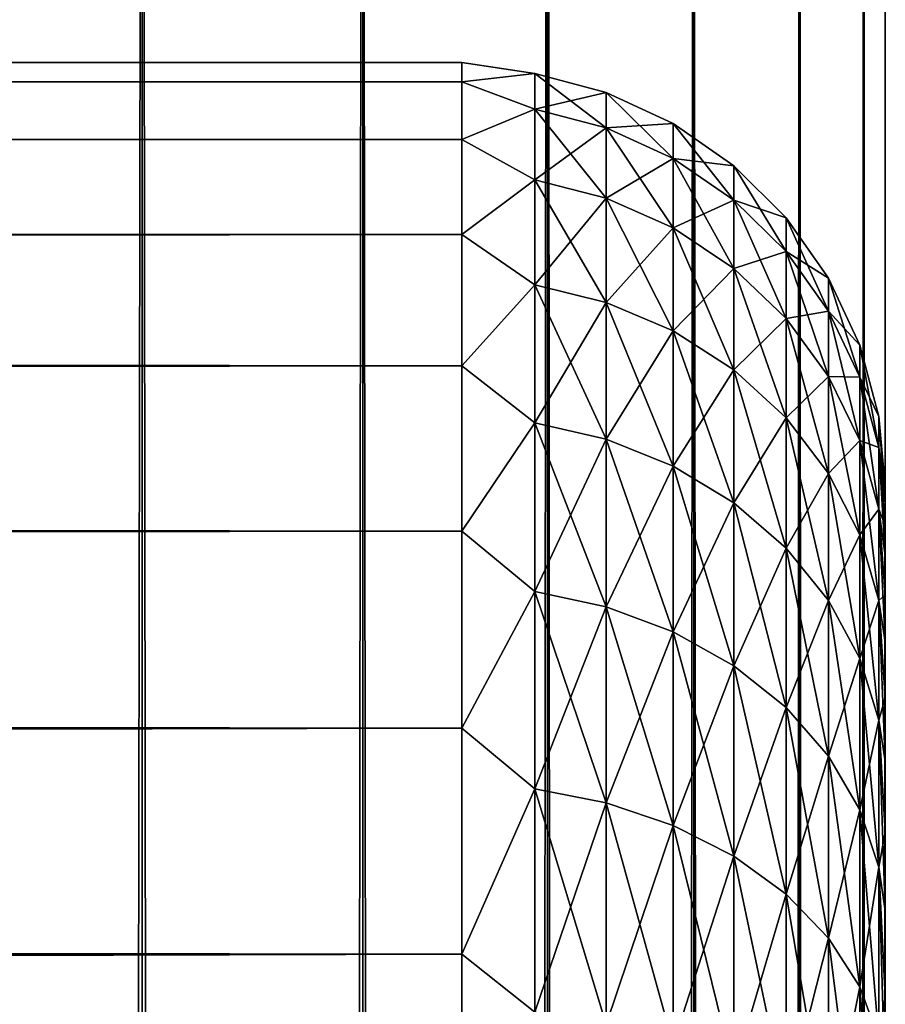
# Model space of a CAD drawing. Extents: x -265 to 265, y 0 to 747.
# Tile 291 of 292: x 260.91 to 265, y 728.05 to 732.7. Entities that reach past the tile are written whole.
import ezdxf

# ---------------------------------------------------------------- set-up
doc = ezdxf.new("R2010")
doc.units = 0
doc.header["$LTSCALE"] = 65.185185
for name, color, linetype in [('1', 7, 'CONTINUOUS'), ('3', 7, 'CONTINUOUS'), ('7', 7, 'CONTINUOUS'), ('87', 7, 'CONTINUOUS'), ('88', 7, 'CONTINUOUS')]:
    doc.layers.add(name, color=color, linetype=linetype)

msp = doc.modelspace()

# ---------------------------------------------------------------- linework, layer by layer
at = {"layer": '1', "color": 7, "linetype": 'CONTINUOUS'}
for points in [[(265, 730.5, 27.5), (265, 730.4793, 28.1593), (265, 730.4793, 26.8407), (265, 730.5, 27.5)], [(265, 730.4793, 28.1593), (265, 730.4172, 28.816), (265, 730.4793, 26.8407), (265, 730.4793, 28.1593)], [(265, 730.4793, 26.8407), (265, 730.4172, 28.816), (265, 730.4172, 26.184), (265, 730.4793, 26.8407)], [(265, 730.4172, 28.816), (265, 730.314, 29.4675), (265, 730.4172, 26.184), (265, 730.4172, 28.816)], [(265, 730.4172, 26.184), (265, 730.314, 29.4675), (265, 730.314, 25.5325), (265, 730.4172, 26.184)], [(265, 730.314, 29.4675), (265, 730.1701, 30.1113), (265, 730.314, 25.5325), (265, 730.314, 29.4675)], [(265, 730.314, 25.5325), (265, 730.1701, 30.1113), (265, 730.1701, 24.8887), (265, 730.314, 25.5325)], [(265, 730.1701, 30.1113), (265, 729.9861, 30.7447), (265, 730.1701, 24.8887), (265, 730.1701, 30.1113)], [(265, 730.1701, 24.8887), (265, 729.9861, 30.7447), (265, 729.9861, 24.2553), (265, 730.1701, 24.8887)], [(265, 729.9861, 30.7447), (265, 729.7626, 31.3653), (265, 729.9861, 24.2553), (265, 729.9861, 30.7447)], [(265, 729.9861, 24.2553), (265, 729.7626, 31.3653), (265, 729.7626, 23.6347), (265, 729.9861, 24.2553)], [(265, 729.7626, 31.3653), (265, 729.5007, 31.9707), (265, 729.7626, 23.6347), (265, 729.7626, 31.3653)], [(265, 729.7626, 23.6347), (265, 729.5007, 31.9707), (265, 729.5007, 23.0293), (265, 729.7626, 23.6347)], [(265, 729.5007, 31.9707), (265, 729.2012, 32.5584), (265, 729.5007, 23.0293), (265, 729.5007, 31.9707)], [(265, 729.5007, 23.0293), (265, 729.2012, 32.5584), (265, 729.2012, 22.4416), (265, 729.5007, 23.0293)], [(265, 729.2012, 32.5584), (265, 728.8654, 33.1262), (265, 729.2012, 22.4416), (265, 729.2012, 32.5584)], [(265, 729.2012, 22.4416), (265, 728.8654, 33.1262), (265, 728.8654, 21.8738), (265, 729.2012, 22.4416)], [(265, 728.8654, 33.1262), (265, 728.4947, 33.6718), (265, 728.8654, 21.8738), (265, 728.8654, 33.1262)], [(265, 728.8654, 21.8738), (265, 728.4947, 33.6718), (265, 728.4947, 21.3282), (265, 728.8654, 21.8738)], [(265, 728.4947, 33.6718), (265, 728.0904, 34.193), (265, 728.4947, 21.3282), (265, 728.4947, 33.6718)], [(265, 728.4947, 21.3282), (265, 728.0904, 34.193), (265, 728.0904, 20.807), (265, 728.4947, 21.3282)], [(265, 728.0904, 34.193), (265, 727.6541, 34.6878), (265, 728.0904, 20.807), (265, 728.0904, 34.193)], [(265, 728.0904, 20.807), (265, 727.6541, 34.6878), (265, 727.6541, 20.3122), (265, 728.0904, 20.807)]]:
    msp.add_3dface(points, dxfattribs=at)
at = {"layer": '3', "color": 7, "linetype": 'CONTINUOUS'}
for points in [[(-263, 732.5, 27.5), (-263, 732.4089, 29.0067), (263, 732.5, 27.5), (-263, 732.5, 27.5)], [(263, 732.5, 27.5), (-263, 732.4089, 29.0067), (263, 732.4089, 29.0067), (263, 732.5, 27.5)], [(-263, 732.4089, 25.9933), (-263, 732.5, 27.5), (263, 732.4089, 25.9933), (-263, 732.4089, 25.9933)], [(263, 732.4089, 25.9933), (-263, 732.5, 27.5), (263, 732.5, 27.5), (263, 732.4089, 25.9933)], [(-263, 732.4089, 29.0067), (-263, 732.1368, 30.4914), (263, 732.4089, 29.0067), (-263, 732.4089, 29.0067)], [(263, 732.4089, 29.0067), (-263, 732.1368, 30.4914), (263, 732.1368, 30.4914), (263, 732.4089, 29.0067)], [(-263, 732.1368, 24.5086), (-263, 732.4089, 25.9933), (263, 732.1368, 24.5086), (-263, 732.1368, 24.5086)], [(263, 732.1368, 24.5086), (-263, 732.4089, 25.9933), (263, 732.4089, 25.9933), (263, 732.1368, 24.5086)], [(-263, 732.1368, 30.4914), (-263, 731.6877, 31.9326), (263, 732.1368, 30.4914), (-263, 732.1368, 30.4914)], [(263, 732.1368, 30.4914), (-263, 731.6877, 31.9326), (263, 731.6877, 31.9326), (263, 732.1368, 30.4914)], [(-263, 731.6877, 23.0674), (-263, 732.1368, 24.5086), (263, 731.6877, 23.0674), (-263, 731.6877, 23.0674)], [(263, 731.6877, 23.0674), (-263, 732.1368, 24.5086), (263, 732.1368, 24.5086), (263, 731.6877, 23.0674)], [(-263, 731.6877, 31.9326), (-263, 731.0682, 33.309), (263, 731.6877, 31.9326), (-263, 731.6877, 31.9326)], [(263, 731.6877, 31.9326), (-263, 731.0682, 33.309), (263, 731.0682, 33.309), (263, 731.6877, 31.9326)], [(-263, 731.0682, 21.691), (-263, 731.6877, 23.0674), (263, 731.0682, 21.691), (-263, 731.0682, 21.691)], [(263, 731.0682, 21.691), (-263, 731.6877, 23.0674), (263, 731.6877, 23.0674), (263, 731.0682, 21.691)], [(-263, 731.0682, 33.309), (-263, 730.2873, 34.6008), (263, 731.0682, 33.309), (-263, 731.0682, 33.309)], [(263, 731.0682, 33.309), (-263, 730.2873, 34.6008), (263, 730.2873, 34.6008), (263, 731.0682, 33.309)], [(-263, 730.2873, 20.3992), (-263, 731.0682, 21.691), (263, 730.2873, 20.3992), (-263, 730.2873, 20.3992)], [(263, 730.2873, 20.3992), (-263, 731.0682, 21.691), (263, 731.0682, 21.691), (263, 730.2873, 20.3992)], [(-263, 730.2873, 34.6008), (-263, 729.3564, 35.789), (263, 730.2873, 34.6008), (-263, 730.2873, 34.6008)], [(263, 730.2873, 34.6008), (-263, 729.3564, 35.789), (263, 729.3564, 35.789), (263, 730.2873, 34.6008)], [(-263, 729.3564, 19.211), (-263, 730.2873, 20.3992), (263, 729.3564, 19.211), (-263, 729.3564, 19.211)], [(263, 729.3564, 19.211), (-263, 730.2873, 20.3992), (263, 730.2873, 20.3992), (263, 729.3564, 19.211)], [(-263, 729.3564, 35.789), (-263, 728.289, 36.8564), (263, 729.3564, 35.789), (-263, 729.3564, 35.789)], [(263, 729.3564, 35.789), (-263, 728.289, 36.8564), (263, 728.289, 36.8564), (263, 729.3564, 35.789)], [(-263, 728.289, 18.1436), (-263, 729.3564, 19.211), (263, 728.289, 18.1436), (-263, 728.289, 18.1436)], [(263, 728.289, 18.1436), (-263, 729.3564, 19.211), (263, 729.3564, 19.211), (263, 728.289, 18.1436)], [(-263, 728.289, 36.8564), (-263, 727.1008, 37.7873), (263, 728.289, 36.8564), (-263, 728.289, 36.8564)], [(263, 728.289, 36.8564), (-263, 727.1008, 37.7873), (263, 727.1008, 37.7873), (263, 728.289, 36.8564)], [(-263, 727.1008, 17.2127), (-263, 728.289, 18.1436), (263, 727.1008, 17.2127), (-263, 727.1008, 17.2127)], [(263, 727.1008, 17.2127), (-263, 728.289, 18.1436), (263, 728.289, 18.1436), (263, 727.1008, 17.2127)]]:
    msp.add_3dface(points, dxfattribs=at)
at = {"layer": '7', "color": 7, "linetype": 'CONTINUOUS'}
for points in [[(263, 732.4089, 25.9933), (263, 732.5, 27.5), (263.3449, 732.4489, 26.7749), (263, 732.4089, 25.9933)], [(263, 732.5, 27.5), (263, 732.4089, 29.0067), (263.3449, 732.4489, 28.2251), (263, 732.5, 27.5)], [(263, 732.5, 27.5), (263.3449, 732.4489, 28.2251), (263.3449, 732.4489, 26.7749), (263, 732.5, 27.5)], [(263, 732.4089, 25.9933), (263.3449, 732.4489, 26.7749), (263.3449, 732.2806, 25.3346), (263, 732.4089, 25.9933)], [(263, 732.4089, 29.0067), (263.3449, 732.2806, 29.6654), (263.3449, 732.4489, 28.2251), (263, 732.4089, 29.0067)], [(263.6821, 732.3592, 28.2198), (263.6821, 732.3592, 26.7802), (263.3449, 732.4489, 28.2251), (263.6821, 732.3592, 28.2198)], [(263.3449, 732.2806, 29.6654), (263.6821, 732.3592, 28.2198), (263.3449, 732.4489, 28.2251), (263.3449, 732.2806, 29.6654)], [(263.6821, 732.3592, 26.7802), (263.6821, 732.192, 25.3502), (263.3449, 732.4489, 26.7749), (263.6821, 732.3592, 26.7802)], [(263.3449, 732.4489, 28.2251), (263.6821, 732.3592, 26.7802), (263.3449, 732.4489, 26.7749), (263.3449, 732.4489, 28.2251)], [(263.3449, 732.4489, 26.7749), (263.6821, 732.192, 25.3502), (263.3449, 732.2806, 25.3346), (263.3449, 732.4489, 26.7749)], [(263, 732.1368, 24.5086), (263, 732.4089, 25.9933), (263.3449, 732.2806, 25.3346), (263, 732.1368, 24.5086)], [(263, 732.4089, 29.0067), (263, 732.1368, 30.4914), (263.3449, 732.2806, 29.6654), (263, 732.4089, 29.0067)], [(263.6821, 732.192, 29.6498), (263.6821, 732.3592, 28.2198), (263.3449, 732.2806, 29.6654), (263.6821, 732.192, 29.6498)], [(263.9985, 732.2122, 28.2113), (263.9985, 732.2122, 26.7887), (263.6821, 732.3592, 28.2198), (263.9985, 732.2122, 28.2113)], [(263.6821, 732.192, 29.6498), (263.9985, 732.2122, 28.2113), (263.6821, 732.3592, 28.2198), (263.6821, 732.192, 29.6498)], [(263.9985, 732.2122, 26.7887), (263.9985, 732.0471, 25.3758), (263.6821, 732.3592, 26.7802), (263.9985, 732.2122, 26.7887)], [(263.6821, 732.3592, 28.2198), (263.9985, 732.2122, 26.7887), (263.6821, 732.3592, 26.7802), (263.6821, 732.3592, 28.2198)], [(263.6821, 732.3592, 26.7802), (263.9985, 732.0471, 25.3758), (263.6821, 732.192, 25.3502), (263.6821, 732.3592, 26.7802)], [(263, 732.1368, 24.5086), (263.3449, 732.2806, 25.3346), (263.3449, 731.9462, 23.9236), (263, 732.1368, 24.5086)], [(263, 732.1368, 30.4914), (263.3449, 731.9462, 31.0764), (263.3449, 732.2806, 29.6654), (263, 732.1368, 30.4914)], [(263.3449, 731.9462, 31.0764), (263.6821, 732.192, 29.6498), (263.3449, 732.2806, 29.6654), (263.3449, 731.9462, 31.0764)], [(263.6821, 732.192, 25.3502), (263.6821, 731.86, 23.9493), (263.3449, 732.2806, 25.3346), (263.6821, 732.192, 25.3502)], [(263.3449, 732.2806, 25.3346), (263.6821, 731.86, 23.9493), (263.3449, 731.9462, 23.9236), (263.3449, 732.2806, 25.3346)], [(263.6821, 731.86, 31.0507), (263.6821, 732.192, 29.6498), (263.3449, 731.9462, 31.0764), (263.6821, 731.86, 31.0507)], [(263.9985, 732.0471, 29.6242), (263.9985, 732.2122, 28.2113), (263.6821, 732.192, 29.6498), (263.9985, 732.0471, 29.6242)], [(263.6821, 731.86, 31.0507), (263.9985, 732.0471, 29.6242), (263.6821, 732.192, 29.6498), (263.6821, 731.86, 31.0507)], [(263.9985, 732.0471, 25.3758), (263.9985, 731.719, 23.9916), (263.6821, 732.192, 25.3502), (263.9985, 732.0471, 25.3758)], [(263.6821, 732.192, 25.3502), (263.9985, 731.719, 23.9916), (263.6821, 731.86, 23.9493), (263.6821, 732.192, 25.3502)], [(264.2845, 732.0126, 28.1997), (264.2845, 732.0126, 26.8003), (263.9985, 732.2122, 28.2113), (264.2845, 732.0126, 28.1997)], [(263.9985, 732.0471, 29.6242), (264.2845, 732.0126, 28.1997), (263.9985, 732.2122, 28.2113), (263.9985, 732.0471, 29.6242)], [(264.2845, 732.0126, 26.8003), (264.2845, 731.8502, 25.4105), (263.9985, 732.2122, 26.7887), (264.2845, 732.0126, 26.8003)], [(263.9985, 732.2122, 28.2113), (264.2845, 732.0126, 26.8003), (263.9985, 732.2122, 26.7887), (263.9985, 732.2122, 28.2113)], [(263.9985, 732.2122, 26.7887), (264.2845, 731.8502, 25.4105), (263.9985, 732.0471, 25.3758), (263.9985, 732.2122, 26.7887)], [(263, 731.6877, 23.0674), (263, 732.1368, 24.5086), (263.3449, 731.9462, 23.9236), (263, 731.6877, 23.0674)], [(263, 732.1368, 30.4914), (263, 731.6877, 31.9326), (263.3449, 731.9462, 31.0764), (263, 732.1368, 30.4914)], [(263.9985, 731.719, 31.0084), (263.9985, 732.0471, 29.6242), (263.6821, 731.86, 31.0507), (263.9985, 731.719, 31.0084)], [(264.2845, 731.8502, 29.5895), (264.2845, 732.0126, 28.1997), (263.9985, 732.0471, 29.6242), (264.2845, 731.8502, 29.5895)], [(263.9985, 731.719, 31.0084), (264.2845, 731.8502, 29.5895), (263.9985, 732.0471, 29.6242), (263.9985, 731.719, 31.0084)], [(264.2845, 731.8502, 25.4105), (264.2845, 731.5275, 24.0489), (263.9985, 732.0471, 25.3758), (264.2845, 731.8502, 25.4105)], [(263.9985, 732.0471, 25.3758), (264.2845, 731.5275, 24.0489), (263.9985, 731.719, 23.9916), (263.9985, 732.0471, 25.3758)], [(264.5314, 731.7664, 28.1853), (264.5314, 731.7664, 26.8147), (264.2845, 732.0126, 28.1997), (264.5314, 731.7664, 28.1853)], [(264.2845, 731.8502, 29.5895), (264.5314, 731.7664, 28.1853), (264.2845, 732.0126, 28.1997), (264.2845, 731.8502, 29.5895)], [(264.5314, 731.7664, 26.8147), (264.5314, 731.6073, 25.4533), (264.2845, 732.0126, 26.8003), (264.5314, 731.7664, 26.8147)], [(264.2845, 732.0126, 28.1997), (264.5314, 731.7664, 26.8147), (264.2845, 732.0126, 26.8003), (264.2845, 732.0126, 28.1997)], [(264.2845, 732.0126, 26.8003), (264.5314, 731.6073, 25.4533), (264.2845, 731.8502, 25.4105), (264.2845, 732.0126, 26.8003)], [(263, 731.6877, 23.0674), (263.3449, 731.9462, 23.9236), (263.3449, 731.4502, 22.5609), (263, 731.6877, 23.0674)], [(263, 731.6877, 31.9326), (263.3449, 731.4502, 32.4391), (263.3449, 731.9462, 31.0764), (263, 731.6877, 31.9326)], [(263.3449, 731.4502, 32.4391), (263.6821, 731.86, 31.0507), (263.3449, 731.9462, 31.0764), (263.3449, 731.4502, 32.4391)], [(263.6821, 731.86, 23.9493), (263.6821, 731.3676, 22.5965), (263.3449, 731.9462, 23.9236), (263.6821, 731.86, 23.9493)], [(263.3449, 731.9462, 23.9236), (263.6821, 731.3676, 22.5965), (263.3449, 731.4502, 22.5609), (263.3449, 731.9462, 23.9236)], [(263.6821, 731.3676, 32.4035), (263.6821, 731.86, 31.0507), (263.3449, 731.4502, 32.4391), (263.6821, 731.3676, 32.4035)], [(263.6821, 731.3676, 32.4035), (263.9985, 731.719, 31.0084), (263.6821, 731.86, 31.0507), (263.6821, 731.3676, 32.4035)], [(263.9985, 731.719, 23.9916), (263.9985, 731.2325, 22.6548), (263.6821, 731.86, 23.9493), (263.9985, 731.719, 23.9916)], [(263.6821, 731.86, 23.9493), (263.9985, 731.2325, 22.6548), (263.6821, 731.3676, 22.5965), (263.6821, 731.86, 23.9493)], [(264.2845, 731.5275, 30.9511), (264.2845, 731.8502, 29.5895), (263.9985, 731.719, 31.0084), (264.2845, 731.5275, 30.9511)], [(264.5314, 731.6073, 29.5467), (264.5314, 731.7664, 28.1853), (264.2845, 731.8502, 29.5895), (264.5314, 731.6073, 29.5467)], [(264.2845, 731.5275, 30.9511), (264.5314, 731.6073, 29.5467), (264.2845, 731.8502, 29.5895), (264.2845, 731.5275, 30.9511)], [(264.5314, 731.6073, 25.4533), (264.5314, 731.2912, 24.1196), (264.2845, 731.8502, 25.4105), (264.5314, 731.6073, 25.4533)], [(264.2845, 731.8502, 25.4105), (264.5314, 731.2912, 24.1196), (264.2845, 731.5275, 24.0489), (264.2845, 731.8502, 25.4105)], [(264.7317, 731.4811, 28.1687), (264.7317, 731.4811, 26.8313), (264.5314, 731.7664, 28.1853), (264.7317, 731.4811, 28.1687)], [(264.5314, 731.6073, 29.5467), (264.7317, 731.4811, 28.1687), (264.5314, 731.7664, 28.1853), (264.5314, 731.6073, 29.5467)], [(264.7317, 731.4811, 26.8313), (264.7317, 731.3259, 25.5029), (264.5314, 731.7664, 26.8147), (264.7317, 731.4811, 26.8313)], [(264.5314, 731.7664, 28.1853), (264.7317, 731.4811, 26.8313), (264.5314, 731.7664, 26.8147), (264.5314, 731.7664, 28.1853)], [(264.5314, 731.7664, 26.8147), (264.7317, 731.3259, 25.5029), (264.5314, 731.6073, 25.4533), (264.5314, 731.7664, 26.8147)], [(263.9985, 731.2325, 32.3452), (263.9985, 731.719, 31.0084), (263.6821, 731.3676, 32.4035), (263.9985, 731.2325, 32.3452)], [(263.9985, 731.2325, 32.3452), (264.2845, 731.5275, 30.9511), (263.9985, 731.719, 31.0084), (263.9985, 731.2325, 32.3452)], [(264.2845, 731.5275, 24.0489), (264.2845, 731.0489, 22.734), (263.9985, 731.719, 23.9916), (264.2845, 731.5275, 24.0489)], [(263.9985, 731.719, 23.9916), (264.2845, 731.0489, 22.734), (263.9985, 731.2325, 22.6548), (263.9985, 731.719, 23.9916)], [(263, 731.0682, 21.691), (263, 731.6877, 23.0674), (263.3449, 731.4502, 22.5609), (263, 731.0682, 21.691)], [(263, 731.6877, 31.9326), (263, 731.0682, 33.309), (263.3449, 731.4502, 32.4391), (263, 731.6877, 31.9326)], [(264.5314, 731.2912, 30.8804), (264.5314, 731.6073, 29.5467), (264.2845, 731.5275, 30.9511), (264.5314, 731.2912, 30.8804)], [(264.7317, 731.3259, 29.4971), (264.7317, 731.4811, 28.1687), (264.5314, 731.6073, 29.5467), (264.7317, 731.3259, 29.4971)], [(264.5314, 731.2912, 30.8804), (264.7317, 731.3259, 29.4971), (264.5314, 731.6073, 29.5467), (264.5314, 731.2912, 30.8804)], [(264.7317, 731.3259, 25.5029), (264.7317, 731.0175, 24.2016), (264.5314, 731.6073, 25.4533), (264.7317, 731.3259, 25.5029)], [(264.5314, 731.6073, 25.4533), (264.7317, 731.0175, 24.2016), (264.5314, 731.2912, 24.1196), (264.5314, 731.6073, 25.4533)], [(264.2845, 731.0489, 32.266), (264.2845, 731.5275, 30.9511), (263.9985, 731.2325, 32.3452), (264.2845, 731.0489, 32.266)], [(264.2845, 731.0489, 32.266), (264.5314, 731.2912, 30.8804), (264.2845, 731.5275, 30.9511), (264.2845, 731.0489, 32.266)], [(264.5314, 731.2912, 24.1196), (264.5314, 730.8224, 22.8317), (264.2845, 731.5275, 24.0489), (264.5314, 731.2912, 24.1196)], [(264.2845, 731.5275, 24.0489), (264.5314, 730.8224, 22.8317), (264.2845, 731.0489, 22.734), (264.2845, 731.5275, 24.0489)], [(264.8793, 731.1654, 28.1503), (264.8793, 731.1654, 26.8497), (264.7317, 731.4811, 28.1687), (264.8793, 731.1654, 28.1503)], [(264.7317, 731.3259, 29.4971), (264.8793, 731.1654, 28.1503), (264.7317, 731.4811, 28.1687), (264.7317, 731.3259, 29.4971)], [(264.8793, 731.1654, 26.8497), (264.8793, 731.0145, 25.5579), (264.7317, 731.4811, 26.8313), (264.8793, 731.1654, 26.8497)], [(264.7317, 731.4811, 28.1687), (264.8793, 731.1654, 26.8497), (264.7317, 731.4811, 26.8313), (264.7317, 731.4811, 28.1687)], [(264.7317, 731.4811, 26.8313), (264.8793, 731.0145, 25.5579), (264.7317, 731.3259, 25.5029), (264.7317, 731.4811, 26.8313)], [(263, 731.0682, 21.691), (263.3449, 731.4502, 22.5609), (263.3449, 730.7994, 21.265), (263, 731.0682, 21.691)], [(263, 731.0682, 33.309), (263.3449, 730.7994, 33.735), (263.3449, 731.4502, 32.4391), (263, 731.0682, 33.309)], [(263.3449, 730.7994, 33.735), (263.6821, 731.3676, 32.4035), (263.3449, 731.4502, 32.4391), (263.3449, 730.7994, 33.735)], [(263.6821, 731.3676, 22.5965), (263.6821, 730.7215, 21.3099), (263.3449, 731.4502, 22.5609), (263.6821, 731.3676, 22.5965)], [(263.3449, 731.4502, 22.5609), (263.6821, 730.7215, 21.3099), (263.3449, 730.7994, 21.265), (263.3449, 731.4502, 22.5609)], [(263.6821, 730.7215, 33.6901), (263.6821, 731.3676, 32.4035), (263.3449, 730.7994, 33.735), (263.6821, 730.7215, 33.6901)], [(263.6821, 730.7215, 33.6901), (263.9985, 731.2325, 32.3452), (263.6821, 731.3676, 32.4035), (263.6821, 730.7215, 33.6901)], [(263.9985, 731.2325, 22.6548), (263.9985, 730.594, 21.3835), (263.6821, 731.3676, 22.5965), (263.9985, 731.2325, 22.6548)], [(263.6821, 731.3676, 22.5965), (263.9985, 730.594, 21.3835), (263.6821, 730.7215, 21.3099), (263.6821, 731.3676, 22.5965)], [(264.7317, 731.0175, 30.7984), (264.7317, 731.3259, 29.4971), (264.5314, 731.2912, 30.8804), (264.7317, 731.0175, 30.7984)], [(264.8793, 731.0145, 29.4421), (264.8793, 731.1654, 28.1503), (264.7317, 731.3259, 29.4971), (264.8793, 731.0145, 29.4421)], [(264.7317, 731.0175, 30.7984), (264.8793, 731.0145, 29.4421), (264.7317, 731.3259, 29.4971), (264.7317, 731.0175, 30.7984)], [(264.8793, 731.0145, 25.5579), (264.8793, 730.7145, 24.2923), (264.7317, 731.3259, 25.5029), (264.8793, 731.0145, 25.5579)], [(264.7317, 731.3259, 25.5029), (264.8793, 730.7145, 24.2923), (264.7317, 731.0175, 24.2016), (264.7317, 731.3259, 25.5029)], [(264.5314, 730.8224, 32.1683), (264.5314, 731.2912, 30.8804), (264.2845, 731.0489, 32.266), (264.5314, 730.8224, 32.1683)], [(264.5314, 730.8224, 32.1683), (264.7317, 731.0175, 30.7984), (264.5314, 731.2912, 30.8804), (264.5314, 730.8224, 32.1683)], [(264.7317, 731.0175, 24.2016), (264.7317, 730.56, 22.9448), (264.5314, 731.2912, 24.1196), (264.7317, 731.0175, 24.2016)], [(264.5314, 731.2912, 24.1196), (264.7317, 730.56, 22.9448), (264.5314, 730.8224, 22.8317), (264.5314, 731.2912, 24.1196)], [(263.9985, 730.594, 33.6165), (263.9985, 731.2325, 32.3452), (263.6821, 730.7215, 33.6901), (263.9985, 730.594, 33.6165)], [(263.9985, 730.594, 33.6165), (264.2845, 731.0489, 32.266), (263.9985, 731.2325, 32.3452), (263.9985, 730.594, 33.6165)], [(264.2845, 731.0489, 22.734), (264.2845, 730.4209, 21.4835), (263.9985, 731.2325, 22.6548), (264.2845, 731.0489, 22.734)], [(263.9985, 731.2325, 22.6548), (264.2845, 730.4209, 21.4835), (263.9985, 730.594, 21.3835), (263.9985, 731.2325, 22.6548)], [(264.9696, 730.8289, 28.1307), (264.9696, 730.8289, 26.8693), (264.8793, 731.1654, 28.1503), (264.9696, 730.8289, 28.1307)], [(264.8793, 731.0145, 29.4421), (264.9696, 730.8289, 28.1307), (264.8793, 731.1654, 28.1503), (264.8793, 731.0145, 29.4421)], [(264.9696, 730.8289, 26.8693), (264.9696, 730.6825, 25.6164), (264.8793, 731.1654, 26.8497), (264.9696, 730.8289, 26.8693)], [(264.8793, 731.1654, 28.1503), (264.9696, 730.8289, 26.8693), (264.8793, 731.1654, 26.8497), (264.8793, 731.1654, 28.1503)], [(264.8793, 731.1654, 26.8497), (264.9696, 730.6825, 25.6164), (264.8793, 731.0145, 25.5579), (264.8793, 731.1654, 26.8497)], [(263, 730.2873, 20.3992), (263, 731.0682, 21.691), (263.3449, 730.7994, 21.265), (263, 730.2873, 20.3992)], [(263, 731.0682, 33.309), (263, 730.2873, 34.6008), (263.3449, 730.7994, 33.735), (263, 731.0682, 33.309)], [(264.2845, 730.4209, 33.5165), (264.2845, 731.0489, 32.266), (263.9985, 730.594, 33.6165), (264.2845, 730.4209, 33.5165)], [(264.2845, 730.4209, 33.5165), (264.5314, 730.8224, 32.1683), (264.2845, 731.0489, 32.266), (264.2845, 730.4209, 33.5165)], [(264.5314, 730.8224, 22.8317), (264.5314, 730.2073, 21.6068), (264.2845, 731.0489, 22.734), (264.5314, 730.8224, 22.8317)], [(264.2845, 731.0489, 22.734), (264.5314, 730.2073, 21.6068), (264.2845, 730.4209, 21.4835), (264.2845, 731.0489, 22.734)], [(264.7317, 730.56, 32.0552), (264.7317, 731.0175, 30.7984), (264.5314, 730.8224, 32.1683), (264.7317, 730.56, 32.0552)], [(264.8793, 730.7145, 30.7077), (264.8793, 731.0145, 29.4421), (264.7317, 731.0175, 30.7984), (264.8793, 730.7145, 30.7077)], [(264.7317, 730.56, 32.0552), (264.8793, 730.7145, 30.7077), (264.7317, 731.0175, 30.7984), (264.7317, 730.56, 32.0552)], [(264.8793, 730.7145, 24.2923), (264.8793, 730.2697, 23.0701), (264.7317, 731.0175, 24.2016), (264.8793, 730.7145, 24.2923)], [(264.7317, 731.0175, 24.2016), (264.8793, 730.2697, 23.0701), (264.7317, 730.56, 22.9448), (264.7317, 731.0175, 24.2016)], [(264.9696, 730.6825, 29.3836), (264.9696, 730.8289, 28.1307), (264.8793, 731.0145, 29.4421), (264.9696, 730.6825, 29.3836)], [(264.8793, 730.7145, 30.7077), (264.9696, 730.6825, 29.3836), (264.8793, 731.0145, 29.4421), (264.8793, 730.7145, 30.7077)], [(264.9696, 730.6825, 25.6164), (264.9696, 730.3916, 24.389), (264.8793, 731.0145, 25.5579), (264.9696, 730.6825, 25.6164)], [(264.8793, 731.0145, 25.5579), (264.9696, 730.3916, 24.389), (264.8793, 730.7145, 24.2923), (264.8793, 731.0145, 25.5579)], [(265, 730.4793, 28.1593), (265, 730.5, 27.5), (264.9696, 730.8289, 28.1307), (265, 730.4793, 28.1593)], [(264.9696, 730.6825, 29.3836), (265, 730.4793, 28.1593), (264.9696, 730.8289, 28.1307), (264.9696, 730.6825, 29.3836)], [(265, 730.5, 27.5), (265, 730.4793, 26.8407), (264.9696, 730.8289, 26.8693), (265, 730.5, 27.5)], [(264.9696, 730.8289, 28.1307), (265, 730.5, 27.5), (264.9696, 730.8289, 26.8693), (264.9696, 730.8289, 28.1307)], [(265, 730.4793, 26.8407), (265, 730.4172, 26.184), (264.9696, 730.8289, 26.8693), (265, 730.4793, 26.8407)], [(264.9696, 730.8289, 26.8693), (265, 730.4172, 26.184), (264.9696, 730.6825, 25.6164), (264.9696, 730.8289, 26.8693)], [(263, 730.2873, 20.3992), (263.3449, 730.7994, 21.265), (263.3449, 730.0025, 20.0534), (263, 730.2873, 20.3992)], [(263, 730.2873, 34.6008), (263.3449, 730.0025, 34.9466), (263.3449, 730.7994, 33.735), (263, 730.2873, 34.6008)], [(263.3449, 730.0025, 34.9466), (263.6821, 730.7215, 33.6901), (263.3449, 730.7994, 33.735), (263.3449, 730.0025, 34.9466)], [(263.6821, 730.7215, 21.3099), (263.6821, 729.9304, 20.1071), (263.3449, 730.7994, 21.265), (263.6821, 730.7215, 21.3099)], [(263.3449, 730.7994, 21.265), (263.6821, 729.9304, 20.1071), (263.3449, 730.0025, 20.0534), (263.3449, 730.7994, 21.265)], [(264.5314, 730.2073, 33.3932), (264.5314, 730.8224, 32.1683), (264.2845, 730.4209, 33.5165), (264.5314, 730.2073, 33.3932)], [(264.5314, 730.2073, 33.3932), (264.7317, 730.56, 32.0552), (264.5314, 730.8224, 32.1683), (264.5314, 730.2073, 33.3932)], [(264.7317, 730.56, 22.9448), (264.7317, 729.9598, 21.7497), (264.5314, 730.8224, 22.8317), (264.7317, 730.56, 22.9448)], [(264.5314, 730.8224, 22.8317), (264.7317, 729.9598, 21.7497), (264.5314, 730.2073, 21.6068), (264.5314, 730.8224, 22.8317)], [(263.6821, 729.9304, 34.8929), (263.6821, 730.7215, 33.6901), (263.3449, 730.0025, 34.9466), (263.6821, 729.9304, 34.8929)], [(263.6821, 729.9304, 34.8929), (263.9985, 730.594, 33.6165), (263.6821, 730.7215, 33.6901), (263.6821, 729.9304, 34.8929)], [(263.9985, 730.594, 21.3835), (263.9985, 729.8123, 20.195), (263.6821, 730.7215, 21.3099), (263.9985, 730.594, 21.3835)], [(263.6821, 730.7215, 21.3099), (263.9985, 729.8123, 20.195), (263.6821, 729.9304, 20.1071), (263.6821, 730.7215, 21.3099)], [(264.8793, 730.2697, 31.9299), (264.8793, 730.7145, 30.7077), (264.7317, 730.56, 32.0552), (264.8793, 730.2697, 31.9299)], [(264.9696, 730.3916, 30.611), (264.9696, 730.6825, 29.3836), (264.8793, 730.7145, 30.7077), (264.9696, 730.3916, 30.611)], [(264.8793, 730.2697, 31.9299), (264.9696, 730.3916, 30.611), (264.8793, 730.7145, 30.7077), (264.8793, 730.2697, 31.9299)], [(264.9696, 730.3916, 24.389), (264.9696, 729.9602, 23.2036), (264.8793, 730.7145, 24.2923), (264.9696, 730.3916, 24.389)], [(264.8793, 730.7145, 24.2923), (264.9696, 729.9602, 23.2036), (264.8793, 730.2697, 23.0701), (264.8793, 730.7145, 24.2923)], [(265, 730.314, 29.4675), (265, 730.4172, 28.816), (264.9696, 730.6825, 29.3836), (265, 730.314, 29.4675)], [(264.9696, 730.3916, 30.611), (265, 730.314, 29.4675), (264.9696, 730.6825, 29.3836), (264.9696, 730.3916, 30.611)], [(265, 730.4172, 28.816), (265, 730.4793, 28.1593), (264.9696, 730.6825, 29.3836), (265, 730.4172, 28.816)], [(265, 730.4172, 26.184), (265, 730.314, 25.5325), (264.9696, 730.6825, 25.6164), (265, 730.4172, 26.184)], [(265, 730.314, 25.5325), (265, 730.1701, 24.8887), (264.9696, 730.6825, 25.6164), (265, 730.314, 25.5325)], [(264.9696, 730.6825, 25.6164), (265, 730.1701, 24.8887), (264.9696, 730.3916, 24.389), (264.9696, 730.6825, 25.6164)], [(263.9985, 729.8123, 34.805), (263.9985, 730.594, 33.6165), (263.6821, 729.9304, 34.8929), (263.9985, 729.8123, 34.805)], [(263.9985, 729.8123, 34.805), (264.2845, 730.4209, 33.5165), (263.9985, 730.594, 33.6165), (263.9985, 729.8123, 34.805)], [(264.2845, 730.4209, 21.4835), (264.2845, 729.6519, 20.3144), (263.9985, 730.594, 21.3835), (264.2845, 730.4209, 21.4835)], [(263.9985, 730.594, 21.3835), (264.2845, 729.6519, 20.3144), (263.9985, 729.8123, 20.195), (263.9985, 730.594, 21.3835)], [(264.7317, 729.9598, 33.2503), (264.7317, 730.56, 32.0552), (264.5314, 730.2073, 33.3932), (264.7317, 729.9598, 33.2503)], [(264.7317, 729.9598, 33.2503), (264.8793, 730.2697, 31.9299), (264.7317, 730.56, 32.0552), (264.7317, 729.9598, 33.2503)], [(264.8793, 730.2697, 23.0701), (264.8793, 729.6859, 21.9078), (264.7317, 730.56, 22.9448), (264.8793, 730.2697, 23.0701)], [(264.7317, 730.56, 22.9448), (264.8793, 729.6859, 21.9078), (264.7317, 729.9598, 21.7497), (264.7317, 730.56, 22.9448)], [(264.2845, 729.6519, 34.6856), (264.2845, 730.4209, 33.5165), (263.9985, 729.8123, 34.805), (264.2845, 729.6519, 34.6856)], [(264.2845, 729.6519, 34.6856), (264.5314, 730.2073, 33.3932), (264.2845, 730.4209, 33.5165), (264.2845, 729.6519, 34.6856)], [(264.5314, 730.2073, 21.6068), (264.5314, 729.4541, 20.4617), (264.2845, 730.4209, 21.4835), (264.5314, 730.2073, 21.6068)], [(264.2845, 730.4209, 21.4835), (264.5314, 729.4541, 20.4617), (264.2845, 729.6519, 20.3144), (264.2845, 730.4209, 21.4835)], [(264.9696, 729.9602, 31.7964), (264.9696, 730.3916, 30.611), (264.8793, 730.2697, 31.9299), (264.9696, 729.9602, 31.7964)], [(265, 729.9861, 30.7447), (265, 730.1701, 30.1113), (264.9696, 730.3916, 30.611), (265, 729.9861, 30.7447)], [(264.9696, 729.9602, 31.7964), (265, 729.9861, 30.7447), (264.9696, 730.3916, 30.611), (264.9696, 729.9602, 31.7964)], [(265, 730.1701, 30.1113), (265, 730.314, 29.4675), (264.9696, 730.3916, 30.611), (265, 730.1701, 30.1113)], [(265, 730.1701, 24.8887), (265, 729.9861, 24.2553), (264.9696, 730.3916, 24.389), (265, 730.1701, 24.8887)], [(265, 729.9861, 24.2553), (265, 729.7626, 23.6347), (264.9696, 730.3916, 24.389), (265, 729.9861, 24.2553)], [(264.9696, 730.3916, 24.389), (265, 729.7626, 23.6347), (264.9696, 729.9602, 23.2036), (264.9696, 730.3916, 24.389)], [(263, 729.3564, 19.211), (263, 730.2873, 20.3992), (263.3449, 730.0025, 20.0534), (263, 729.3564, 19.211)], [(263, 730.2873, 34.6008), (263, 729.3564, 35.789), (263.3449, 730.0025, 34.9466), (263, 730.2873, 34.6008)], [(264.8793, 729.6859, 33.0922), (264.8793, 730.2697, 31.9299), (264.7317, 729.9598, 33.2503), (264.8793, 729.6859, 33.0922)], [(264.8793, 729.6859, 33.0922), (264.9696, 729.9602, 31.7964), (264.8793, 730.2697, 31.9299), (264.8793, 729.6859, 33.0922)], [(264.9696, 729.9602, 23.2036), (264.9696, 729.394, 22.0764), (264.8793, 730.2697, 23.0701), (264.9696, 729.9602, 23.2036)], [(264.8793, 730.2697, 23.0701), (264.9696, 729.394, 22.0764), (264.8793, 729.6859, 21.9078), (264.8793, 730.2697, 23.0701)], [(264.5314, 729.4541, 34.5383), (264.5314, 730.2073, 33.3932), (264.2845, 729.6519, 34.6856), (264.5314, 729.4541, 34.5383)], [(264.5314, 729.4541, 34.5383), (264.7317, 729.9598, 33.2503), (264.5314, 730.2073, 33.3932), (264.5314, 729.4541, 34.5383)], [(264.7317, 729.9598, 21.7497), (264.7317, 729.2249, 20.6323), (264.5314, 730.2073, 21.6068), (264.7317, 729.9598, 21.7497)], [(264.5314, 730.2073, 21.6068), (264.7317, 729.2249, 20.6323), (264.5314, 729.4541, 20.4617), (264.5314, 730.2073, 21.6068)], [(263, 729.3564, 19.211), (263.3449, 730.0025, 20.0534), (263.3449, 729.0704, 18.9425), (263, 729.3564, 19.211)], [(263, 729.3564, 35.789), (263.3449, 729.0704, 36.0575), (263.3449, 730.0025, 34.9466), (263, 729.3564, 35.789)], [(263.3449, 729.0704, 36.0575), (263.6821, 729.9304, 34.8929), (263.3449, 730.0025, 34.9466), (263.3449, 729.0704, 36.0575)], [(263.6821, 729.9304, 20.1071), (263.6821, 729.005, 19.0043), (263.3449, 730.0025, 20.0534), (263.6821, 729.9304, 20.1071)], [(263.3449, 730.0025, 20.0534), (263.6821, 729.005, 19.0043), (263.3449, 729.0704, 18.9425), (263.3449, 730.0025, 20.0534)], [(264.7317, 729.2249, 34.3677), (264.7317, 729.9598, 33.2503), (264.5314, 729.4541, 34.5383), (264.7317, 729.2249, 34.3677)], [(264.7317, 729.2249, 34.3677), (264.8793, 729.6859, 33.0922), (264.7317, 729.9598, 33.2503), (264.7317, 729.2249, 34.3677)], [(264.8793, 729.6859, 21.9078), (264.8793, 728.9712, 20.8212), (264.7317, 729.9598, 21.7497), (264.8793, 729.6859, 21.9078)], [(264.7317, 729.9598, 21.7497), (264.8793, 728.9712, 20.8212), (264.7317, 729.2249, 20.6323), (264.7317, 729.9598, 21.7497)], [(264.9696, 729.394, 32.9236), (264.9696, 729.9602, 31.7964), (264.8793, 729.6859, 33.0922), (264.9696, 729.394, 32.9236)], [(265, 729.7626, 31.3653), (265, 729.9861, 30.7447), (264.9696, 729.9602, 31.7964), (265, 729.7626, 31.3653)], [(265, 729.5007, 31.9707), (265, 729.7626, 31.3653), (264.9696, 729.9602, 31.7964), (265, 729.5007, 31.9707)], [(264.9696, 729.394, 32.9236), (265, 729.5007, 31.9707), (264.9696, 729.9602, 31.7964), (264.9696, 729.394, 32.9236)], [(265, 729.7626, 23.6347), (265, 729.5007, 23.0293), (264.9696, 729.9602, 23.2036), (265, 729.7626, 23.6347)], [(265, 729.5007, 23.0293), (265, 729.2012, 22.4416), (264.9696, 729.9602, 23.2036), (265, 729.5007, 23.0293)], [(264.9696, 729.9602, 23.2036), (265, 729.2012, 22.4416), (264.9696, 729.394, 22.0764), (264.9696, 729.9602, 23.2036)], [(263.6821, 729.005, 35.9957), (263.6821, 729.9304, 34.8929), (263.3449, 729.0704, 36.0575), (263.6821, 729.005, 35.9957)], [(263.6821, 729.005, 35.9957), (263.9985, 729.8123, 34.805), (263.6821, 729.9304, 34.8929), (263.6821, 729.005, 35.9957)], [(263.9985, 729.8123, 20.195), (263.9985, 728.8979, 19.1053), (263.6821, 729.9304, 20.1071), (263.9985, 729.8123, 20.195)], [(263.6821, 729.9304, 20.1071), (263.9985, 728.8979, 19.1053), (263.6821, 729.005, 19.0043), (263.6821, 729.9304, 20.1071)], [(263.9985, 728.8979, 35.8947), (263.9985, 729.8123, 34.805), (263.6821, 729.005, 35.9957), (263.9985, 728.8979, 35.8947)], [(263.9985, 728.8979, 35.8947), (264.2845, 729.6519, 34.6856), (263.9985, 729.8123, 34.805), (263.9985, 728.8979, 35.8947)], [(264.2845, 729.6519, 20.3144), (264.2845, 728.7525, 19.2425), (263.9985, 729.8123, 20.195), (264.2845, 729.6519, 20.3144)], [(263.9985, 729.8123, 20.195), (264.2845, 728.7525, 19.2425), (263.9985, 728.8979, 19.1053), (263.9985, 729.8123, 20.195)], [(264.8793, 728.9712, 34.1788), (264.8793, 729.6859, 33.0922), (264.7317, 729.2249, 34.3677), (264.8793, 728.9712, 34.1788)], [(264.8793, 728.9712, 34.1788), (264.9696, 729.394, 32.9236), (264.8793, 729.6859, 33.0922), (264.8793, 728.9712, 34.1788)], [(264.9696, 729.394, 22.0764), (264.9696, 728.7009, 21.0224), (264.8793, 729.6859, 21.9078), (264.9696, 729.394, 22.0764)], [(264.8793, 729.6859, 21.9078), (264.9696, 728.7009, 21.0224), (264.8793, 728.9712, 20.8212), (264.8793, 729.6859, 21.9078)], [(264.2845, 728.7525, 35.7575), (264.2845, 729.6519, 34.6856), (263.9985, 728.8979, 35.8947), (264.2845, 728.7525, 35.7575)], [(264.2845, 728.7525, 35.7575), (264.5314, 729.4541, 34.5383), (264.2845, 729.6519, 34.6856), (264.2845, 728.7525, 35.7575)], [(264.5314, 729.4541, 20.4617), (264.5314, 728.5731, 19.4117), (264.2845, 729.6519, 20.3144), (264.5314, 729.4541, 20.4617)], [(264.2845, 729.6519, 20.3144), (264.5314, 728.5731, 19.4117), (264.2845, 728.7525, 19.2425), (264.2845, 729.6519, 20.3144)], [(265, 729.2012, 32.5584), (265, 729.5007, 31.9707), (264.9696, 729.394, 32.9236), (265, 729.2012, 32.5584)], [(264.5314, 728.5731, 35.5883), (264.5314, 729.4541, 34.5383), (264.2845, 728.7525, 35.7575), (264.5314, 728.5731, 35.5883)], [(264.5314, 728.5731, 35.5883), (264.7317, 729.2249, 34.3677), (264.5314, 729.4541, 34.5383), (264.5314, 728.5731, 35.5883)], [(264.7317, 729.2249, 20.6323), (264.7317, 728.3652, 19.6078), (264.5314, 729.4541, 20.4617), (264.7317, 729.2249, 20.6323)], [(264.5314, 729.4541, 20.4617), (264.7317, 728.3652, 19.6078), (264.5314, 728.5731, 19.4117), (264.5314, 729.4541, 20.4617)], [(264.9696, 728.7009, 33.9776), (264.9696, 729.394, 32.9236), (264.8793, 728.9712, 34.1788), (264.9696, 728.7009, 33.9776)], [(265, 728.8654, 33.1262), (265, 729.2012, 32.5584), (264.9696, 729.394, 32.9236), (265, 728.8654, 33.1262)], [(264.9696, 728.7009, 33.9776), (265, 728.8654, 33.1262), (264.9696, 729.394, 32.9236), (264.9696, 728.7009, 33.9776)], [(265, 729.2012, 22.4416), (265, 728.8654, 21.8738), (264.9696, 729.394, 22.0764), (265, 729.2012, 22.4416)], [(265, 728.8654, 21.8738), (265, 728.4947, 21.3282), (264.9696, 729.394, 22.0764), (265, 728.8654, 21.8738)], [(264.9696, 729.394, 22.0764), (265, 728.4947, 21.3282), (264.9696, 728.7009, 21.0224), (264.9696, 729.394, 22.0764)], [(263, 728.289, 18.1436), (263, 729.3564, 19.211), (263.3449, 729.0704, 18.9425), (263, 728.289, 18.1436)], [(263, 729.3564, 35.789), (263, 728.289, 36.8564), (263.3449, 729.0704, 36.0575), (263, 729.3564, 35.789)], [(264.7317, 728.3652, 35.3922), (264.7317, 729.2249, 34.3677), (264.5314, 728.5731, 35.5883), (264.7317, 728.3652, 35.3922)], [(264.7317, 728.3652, 35.3922), (264.8793, 728.9712, 34.1788), (264.7317, 729.2249, 34.3677), (264.7317, 728.3652, 35.3922)], [(264.8793, 728.9712, 20.8212), (264.8793, 728.1352, 19.8248), (264.7317, 729.2249, 20.6323), (264.8793, 728.9712, 20.8212)], [(264.7317, 729.2249, 20.6323), (264.8793, 728.1352, 19.8248), (264.7317, 728.3652, 19.6078), (264.7317, 729.2249, 20.6323)], [(263, 728.289, 18.1436), (263.3449, 729.0704, 18.9425), (263.3449, 728.0156, 17.9474), (263, 728.289, 18.1436)], [(263, 728.289, 36.8564), (263.3449, 728.0156, 37.0526), (263.3449, 729.0704, 36.0575), (263, 728.289, 36.8564)], [(263.3449, 728.0156, 37.0526), (263.6821, 729.005, 35.9957), (263.3449, 729.0704, 36.0575), (263.3449, 728.0156, 37.0526)], [(263.6821, 729.005, 19.0043), (263.6821, 727.9578, 18.0163), (263.3449, 729.0704, 18.9425), (263.6821, 729.005, 19.0043)], [(263.3449, 729.0704, 18.9425), (263.6821, 727.9578, 18.0163), (263.3449, 728.0156, 17.9474), (263.3449, 729.0704, 18.9425)], [(263.6821, 727.9578, 36.9837), (263.6821, 729.005, 35.9957), (263.3449, 728.0156, 37.0526), (263.6821, 727.9578, 36.9837)], [(263.6821, 727.9578, 36.9837), (263.9985, 728.8979, 35.8947), (263.6821, 729.005, 35.9957), (263.6821, 727.9578, 36.9837)], [(263.9985, 728.8979, 19.1053), (263.9985, 727.8632, 18.129), (263.6821, 729.005, 19.0043), (263.9985, 728.8979, 19.1053)], [(263.6821, 729.005, 19.0043), (263.9985, 727.8632, 18.129), (263.6821, 727.9578, 18.0163), (263.6821, 729.005, 19.0043)], [(264.8793, 728.1352, 35.1752), (264.8793, 728.9712, 34.1788), (264.7317, 728.3652, 35.3922), (264.8793, 728.1352, 35.1752)], [(264.8793, 728.1352, 35.1752), (264.9696, 728.7009, 33.9776), (264.8793, 728.9712, 34.1788), (264.8793, 728.1352, 35.1752)], [(264.9696, 728.7009, 21.0224), (264.9696, 727.89, 20.0561), (264.8793, 728.9712, 20.8212), (264.9696, 728.7009, 21.0224)], [(264.8793, 728.9712, 20.8212), (264.9696, 727.89, 20.0561), (264.8793, 728.1352, 19.8248), (264.8793, 728.9712, 20.8212)], [(263.9985, 727.8632, 36.871), (263.9985, 728.8979, 35.8947), (263.6821, 727.9578, 36.9837), (263.9985, 727.8632, 36.871)], [(263.9985, 727.8632, 36.871), (264.2845, 728.7525, 35.7575), (263.9985, 728.8979, 35.8947), (263.9985, 727.8632, 36.871)], [(264.2845, 728.7525, 19.2425), (264.2845, 727.7347, 18.2822), (263.9985, 728.8979, 19.1053), (264.2845, 728.7525, 19.2425)], [(263.9985, 728.8979, 19.1053), (264.2845, 727.7347, 18.2822), (263.9985, 727.8632, 18.129), (263.9985, 728.8979, 19.1053)], [(265, 728.4947, 33.6718), (265, 728.8654, 33.1262), (264.9696, 728.7009, 33.9776), (265, 728.4947, 33.6718)], [(264.2845, 727.7347, 36.7178), (264.2845, 728.7525, 35.7575), (263.9985, 727.8632, 36.871), (264.2845, 727.7347, 36.7178)], [(264.2845, 727.7347, 36.7178), (264.5314, 728.5731, 35.5883), (264.2845, 728.7525, 35.7575), (264.2845, 727.7347, 36.7178)], [(264.5314, 728.5731, 19.4117), (264.5314, 727.5761, 18.4711), (264.2845, 728.7525, 19.2425), (264.5314, 728.5731, 19.4117)], [(264.2845, 728.7525, 19.2425), (264.5314, 727.5761, 18.4711), (264.2845, 727.7347, 18.2822), (264.2845, 728.7525, 19.2425)], [(264.9696, 727.89, 34.9439), (264.9696, 728.7009, 33.9776), (264.8793, 728.1352, 35.1752), (264.9696, 727.89, 34.9439)], [(265, 728.0904, 34.193), (265, 728.4947, 33.6718), (264.9696, 728.7009, 33.9776), (265, 728.0904, 34.193)], [(264.9696, 727.89, 34.9439), (265, 728.0904, 34.193), (264.9696, 728.7009, 33.9776), (264.9696, 727.89, 34.9439)], [(265, 728.4947, 21.3282), (265, 728.0904, 20.807), (264.9696, 728.7009, 21.0224), (265, 728.4947, 21.3282)], [(265, 728.0904, 20.807), (265, 727.6541, 20.3122), (264.9696, 728.7009, 21.0224), (265, 728.0904, 20.807)], [(264.9696, 728.7009, 21.0224), (265, 727.6541, 20.3122), (264.9696, 727.89, 20.0561), (264.9696, 728.7009, 21.0224)], [(264.5314, 727.5761, 36.5289), (264.5314, 728.5731, 35.5883), (264.2845, 727.7347, 36.7178), (264.5314, 727.5761, 36.5289)], [(264.5314, 727.5761, 36.5289), (264.7317, 728.3652, 35.3922), (264.5314, 728.5731, 35.5883), (264.5314, 727.5761, 36.5289)], [(264.7317, 728.3652, 19.6078), (264.7317, 727.3924, 18.69), (264.5314, 728.5731, 19.4117), (264.7317, 728.3652, 19.6078)], [(264.5314, 728.5731, 19.4117), (264.7317, 727.3924, 18.69), (264.5314, 727.5761, 18.4711), (264.5314, 728.5731, 19.4117)], [(264.7317, 727.3924, 36.31), (264.7317, 728.3652, 35.3922), (264.5314, 727.5761, 36.5289), (264.7317, 727.3924, 36.31)], [(264.7317, 727.3924, 36.31), (264.8793, 728.1352, 35.1752), (264.7317, 728.3652, 35.3922), (264.7317, 727.3924, 36.31)], [(264.8793, 728.1352, 19.8248), (264.8793, 727.1892, 18.9323), (264.7317, 728.3652, 19.6078), (264.8793, 728.1352, 19.8248)], [(264.7317, 728.3652, 19.6078), (264.8793, 727.1892, 18.9323), (264.7317, 727.3924, 18.69), (264.7317, 728.3652, 19.6078)], [(263, 727.1008, 17.2127), (263, 728.289, 18.1436), (263.3449, 728.0156, 17.9474), (263, 727.1008, 17.2127)], [(263, 728.289, 36.8564), (263, 727.1008, 37.7873), (263.3449, 728.0156, 37.0526), (263, 728.289, 36.8564)], [(264.8793, 727.1892, 36.0677), (264.8793, 728.1352, 35.1752), (264.7317, 727.3924, 36.31), (264.8793, 727.1892, 36.0677)], [(264.8793, 727.1892, 36.0677), (264.9696, 727.89, 34.9439), (264.8793, 728.1352, 35.1752), (264.8793, 727.1892, 36.0677)], [(264.9696, 727.89, 20.0561), (264.9696, 726.9725, 19.1905), (264.8793, 728.1352, 19.8248), (264.9696, 727.89, 20.0561)], [(264.8793, 728.1352, 19.8248), (264.9696, 726.9725, 19.1905), (264.8793, 727.1892, 18.9323), (264.8793, 728.1352, 19.8248)], [(265, 727.6541, 34.6878), (265, 728.0904, 34.193), (264.9696, 727.89, 34.9439), (265, 727.6541, 34.6878)]]:
    msp.add_3dface(points, dxfattribs=at)
at = {"layer": '87', "color": 7, "linetype": 'CONTINUOUS'}
for points in [[(260.2936, 1, 10.9106), (261.4907, 1, 9.6418), (260.2936, 739, 10.9106), (260.2936, 1, 10.9106)], [(260.2936, 739, 10.9106), (261.4907, 1, 9.6418), (261.4907, 739, 9.6418), (260.2936, 739, 10.9106)], [(261.4907, 1, 9.6418), (262.5323, 1, 8.2426), (261.4907, 739, 9.6418), (261.4907, 1, 9.6418)], [(261.4907, 739, 9.6418), (262.5323, 1, 8.2426), (262.5323, 739, 8.2426), (261.4907, 739, 9.6418)], [(262.5323, 1, 8.2426), (263.4045, 1, 6.732), (262.5323, 739, 8.2426), (262.5323, 1, 8.2426)], [(262.5323, 739, 8.2426), (263.4045, 1, 6.732), (263.4045, 739, 6.732), (262.5323, 739, 8.2426)], [(263.4045, 1, 6.732), (264.0954, 1, 5.1303), (263.4045, 739, 6.732), (263.4045, 1, 6.732)], [(263.4045, 739, 6.732), (264.0954, 1, 5.1303), (264.0954, 739, 5.1303), (263.4045, 739, 6.732)], [(264.0954, 1, 5.1303), (264.5957, 1, 3.4592), (264.0954, 739, 5.1303), (264.0954, 1, 5.1303)], [(264.0954, 739, 5.1303), (264.5957, 1, 3.4592), (264.5957, 739, 3.4592), (264.0954, 739, 5.1303)], [(264.5957, 1, 3.4592), (264.8986, 1, 1.7414), (264.5957, 739, 3.4592), (264.5957, 1, 3.4592)], [(264.5957, 739, 3.4592), (264.8986, 1, 1.7414), (264.8986, 739, 1.7414), (264.5957, 739, 3.4592)], [(264.8986, 1, 1.7414), (265, 1), (264.8986, 739, 1.7414), (264.8986, 1, 1.7414)], [(264.8986, 739, 1.7414), (265, 1), (265, 739), (264.8986, 739, 1.7414)]]:
    msp.add_3dface(points, dxfattribs=at)
at = {"layer": '88', "color": 7, "linetype": 'CONTINUOUS'}
for points in [[(261.4907, 1, -9.6418), (260.2936, 1, -10.9106), (261.4907, 739, -9.6418), (261.4907, 1, -9.6418)], [(261.4907, 739, -9.6418), (260.2936, 1, -10.9106), (260.2936, 739, -10.9106), (261.4907, 739, -9.6418)], [(262.5323, 1, -8.2426), (261.4907, 1, -9.6418), (262.5323, 739, -8.2426), (262.5323, 1, -8.2426)], [(262.5323, 739, -8.2426), (261.4907, 1, -9.6418), (261.4907, 739, -9.6418), (262.5323, 739, -8.2426)], [(263.4045, 1, -6.732), (262.5323, 1, -8.2426), (263.4045, 739, -6.732), (263.4045, 1, -6.732)], [(263.4045, 739, -6.732), (262.5323, 1, -8.2426), (262.5323, 739, -8.2426), (263.4045, 739, -6.732)], [(264.0954, 1, -5.1303), (263.4045, 1, -6.732), (264.0954, 739, -5.1303), (264.0954, 1, -5.1303)], [(264.0954, 739, -5.1303), (263.4045, 1, -6.732), (263.4045, 739, -6.732), (264.0954, 739, -5.1303)], [(264.5957, 1, -3.4592), (264.0954, 1, -5.1303), (264.5957, 739, -3.4592), (264.5957, 1, -3.4592)], [(264.5957, 739, -3.4592), (264.0954, 1, -5.1303), (264.0954, 739, -5.1303), (264.5957, 739, -3.4592)], [(264.8986, 1, -1.7414), (264.5957, 1, -3.4592), (264.8986, 739, -1.7414), (264.8986, 1, -1.7414)], [(264.8986, 739, -1.7414), (264.5957, 1, -3.4592), (264.5957, 739, -3.4592), (264.8986, 739, -1.7414)], [(265, 739), (265, 1), (264.8986, 1, -1.7414), (265, 739)], [(265, 739), (264.8986, 1, -1.7414), (264.8986, 739, -1.7414), (265, 739)]]:
    msp.add_3dface(points, dxfattribs=at)

doc.saveas('drawing.dxf')
